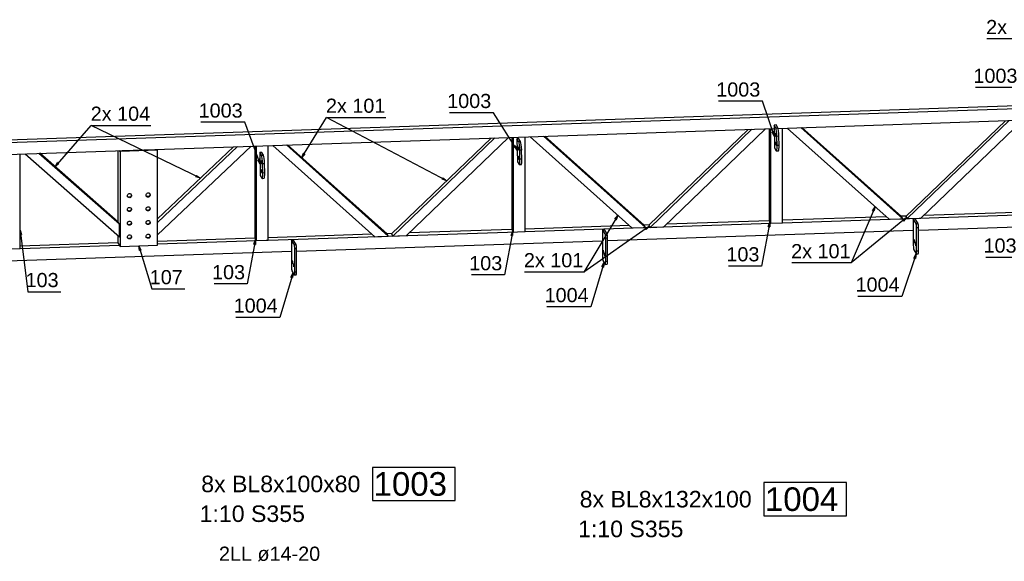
# Model space of a CAD drawing. Header units: millimetres. Extents: x 1814 to 94182, y 11562 to 49454.
# Tile 485 of 656: x 29456 to 29978, y 20609 to 20896. Entities that reach past the tile are written whole.
import ezdxf

# ---------------------------------------------------------------- set-up
doc = ezdxf.new("R2010")
doc.units = ezdxf.units.MM
doc.styles.add('ARIAL', font='arial.ttf')

msp = doc.modelspace()

# ---------------------------------------------------------------- linework, layer by layer
at = {"color": 145, "linetype": 'Continuous', "ltscale": 0.25}
for p, q in [((30128.568, 20854.987), (28908.241, 20813.719)), ((30129.444, 20853.509), (28909.118, 20812.241)), ((29856.888, 20840.077), (29855.898, 20840.024)), ((29855.898, 20840.024), (29856.145, 20827.897)), ((29856.774, 20838.547), (29855.898, 20840.024)), ((29857.764, 20838.6), (29856.888, 20840.077)), ((29857.879, 20838.256), (29992.132, 20842.796)), ((29978.285, 20842.328), (29925.66, 20791.653)), ((29980.284, 20842.396), (29926.361, 20790.471)), ((29933.56, 20790.714), (29987.483, 20842.639)), ((29183.642, 20815.456), (29855.935, 20838.191)), ((29787.784, 20785.784), (29733.861, 20834.062)), ((29787.083, 20786.967), (29734.458, 20834.083)), ((29842.143, 20837.724), (29789.518, 20787.049)), ((29844.142, 20837.792), (29790.219, 20785.867)), ((29797.418, 20786.11), (29851.341, 20838.035)), ((29853.19, 20838.098), (29853.19, 20789.353)), ((29854.066, 20787.875), (29854.066, 20838.127)), ((29856.774, 20838.547), (29857.764, 20838.6)), ((29856.779, 20835.846), (29856.884, 20835.669)), ((29857.004, 20834.158), (29856.813, 20834.148)), ((29856.918, 20833.971), (29856.813, 20834.148)), ((29858.364, 20834.075), (29857.374, 20834.022)), ((29857.473, 20829.171), (29857.374, 20834.022)), ((29858.463, 20829.224), (29858.364, 20834.075)), ((29860.254, 20788.084), (29860.254, 20838.337)), ((29862.804, 20838.423), (29916.727, 20790.145)), ((29870.003, 20838.666), (29923.926, 20790.388)), ((29923.225, 20791.57), (29870.599, 20838.687)), ((29529.445, 20781.885), (29579.054, 20828.827)), ((29580.906, 20828.89), (29580.906, 20780.145)), ((29581.782, 20778.667), (29581.782, 20828.92)), ((29587.97, 20778.876), (29587.97, 20829.129)), ((29590.52, 20829.215), (29644.443, 20780.937)), ((29597.719, 20829.459), (29651.642, 20781.18)), ((29650.941, 20782.363), (29598.316, 20829.479)), ((29706.002, 20833.12), (29653.376, 20782.445)), ((29708.001, 20833.188), (29654.077, 20781.263)), ((29661.276, 20781.506), (29715.199, 20833.431)), ((29717.048, 20833.494), (29717.048, 20784.749)), ((29717.924, 20783.271), (29717.924, 20833.524)), ((29720.746, 20832.803), (29719.756, 20832.75)), ((29719.756, 20832.75), (29720.004, 20820.623)), ((29720.632, 20831.272), (29719.756, 20832.75)), ((29720.632, 20831.272), (29721.622, 20831.325)), ((29721.622, 20831.325), (29720.746, 20832.803)), ((29724.112, 20783.48), (29724.112, 20833.733)), ((29726.662, 20833.819), (29780.585, 20785.541)), ((29856.878, 20830.995), (29856.983, 20830.818)), ((29857.103, 20829.307), (29856.912, 20829.297)), ((29856.912, 20829.297), (29857.017, 20829.12)), ((29858.463, 20829.224), (29857.473, 20829.171)), ((29456.779, 20774.44), (29456.779, 20824.692)), ((29459.332, 20824.779), (29509.292, 20780.884)), ((29509.292, 20787.515), (29466.6, 20825.025)), ((29508.591, 20788.698), (29467.221, 20825.046)), ((29508.503, 20826.442), (29508.503, 20788.774)), ((29509.642, 20826.028), (29509.379, 20826.471)), ((29529.445, 20826.698), (29509.642, 20826.028)), ((29509.642, 20826.028), (29509.642, 20775.775)), ((29510.81, 20826.294), (29510.679, 20826.515)), ((29528.014, 20826.875), (29510.81, 20826.294)), ((29527.006, 20827.067), (29527.006, 20826.841)), ((29528.014, 20826.875), (29527.882, 20827.097)), ((29529.445, 20826.698), (29529.182, 20827.141)), ((29571.786, 20828.582), (29529.445, 20788.516)), ((29569.763, 20828.513), (29529.445, 20790.362)), ((29529.445, 20776.445), (29529.445, 20826.698)), ((29584.604, 20825.529), (29583.614, 20825.476)), ((29583.614, 20825.476), (29583.862, 20813.348)), ((29584.49, 20823.998), (29583.614, 20825.476)), ((29584.49, 20823.998), (29585.48, 20824.051)), ((29585.48, 20824.051), (29584.604, 20825.529)), ((29720.637, 20828.572), (29720.742, 20828.394)), ((29720.862, 20826.884), (29720.671, 20826.874)), ((29720.776, 20826.696), (29720.671, 20826.874)), ((29720.736, 20823.721), (29720.841, 20823.543)), ((29722.222, 20826.8), (29721.232, 20826.747)), ((29721.331, 20821.896), (29721.232, 20826.747)), ((29722.321, 20821.949), (29722.222, 20826.8)), ((29856.145, 20827.897), (29857.022, 20826.419)), ((29857.217, 20826.357), (29858.207, 20826.41)), ((29584.495, 20821.297), (29584.6, 20821.12)), ((29584.72, 20819.61), (29584.529, 20819.599)), ((29584.635, 20819.422), (29584.529, 20819.599)), ((29586.08, 20819.526), (29585.09, 20819.473)), ((29585.189, 20814.622), (29585.09, 20819.473)), ((29586.179, 20814.675), (29586.08, 20819.526)), ((29720.004, 20820.623), (29720.88, 20819.145)), ((29720.961, 20822.033), (29720.77, 20822.023)), ((29720.77, 20822.023), (29720.875, 20821.845)), ((29721.075, 20819.082), (29722.065, 20819.135)), ((29722.321, 20821.949), (29721.331, 20821.896)), ((29583.862, 20813.348), (29584.738, 20811.87)), ((29584.594, 20816.446), (29584.699, 20816.269)), ((29584.819, 20814.759), (29584.628, 20814.748)), ((29584.628, 20814.748), (29584.734, 20814.571)), ((29586.179, 20814.675), (29585.189, 20814.622)), ((29584.933, 20811.808), (29585.923, 20811.861)), ((30129.444, 20797.187), (29860.254, 20788.084)), ((29989.332, 20793.957), (29935.02, 20792.12)), ((29509.292, 20787.515), (29508.591, 20788.698)), ((29509.292, 20780.884), (29509.292, 20787.515)), ((29854.066, 20787.875), (29724.112, 20783.48)), ((29789.68, 20787.205), (29786.921, 20787.112)), ((29789.518, 20787.049), (29790.219, 20785.867)), ((29853.19, 20789.353), (29798.878, 20787.516)), ((29853.19, 20789.353), (29854.066, 20787.875)), ((29860.254, 20788.084), (29854.066, 20787.875)), ((29915.267, 20791.452), (29860.254, 20789.592)), ((29916.727, 20790.145), (29923.926, 20790.388)), ((29925.822, 20791.809), (29923.062, 20791.716)), ((29923.926, 20790.388), (29923.225, 20791.57)), ((29925.66, 20791.653), (29926.361, 20790.471)), ((29926.361, 20790.471), (29933.56, 20790.714)), ((29931.054, 20787.916), (29929.564, 20790.428)), ((29929.564, 20790.428), (29929.564, 20776.226)), ((29932.044, 20787.949), (29930.554, 20790.461)), ((29931.054, 20787.916), (29932.044, 20787.949)), ((29932.307, 20784.452), (30094.172, 20789.925)), ((29719.989, 20783.341), (29587.97, 20778.876)), ((29642.983, 20782.244), (29587.97, 20780.384)), ((29653.539, 20782.601), (29650.779, 20782.508)), ((29651.642, 20781.18), (29650.941, 20782.363)), ((29653.376, 20782.445), (29654.077, 20781.263)), ((29717.048, 20784.749), (29662.736, 20782.912)), ((29717.048, 20784.749), (29717.924, 20783.271)), ((29724.112, 20783.48), (29719.989, 20783.341)), ((29779.125, 20786.848), (29724.112, 20784.988)), ((29766.446, 20782.349), (29764.956, 20784.861)), ((29764.956, 20784.861), (29764.956, 20770.66)), ((29767.436, 20782.383), (29765.946, 20784.895)), ((29766.446, 20782.349), (29767.436, 20782.383)), ((29767.699, 20778.885), (29929.564, 20784.359)), ((29780.585, 20785.541), (29787.784, 20785.784)), ((29787.784, 20785.784), (29787.083, 20786.967)), ((29790.219, 20785.867), (29797.418, 20786.11)), ((29932.307, 20785.685), (29931.317, 20785.651)), ((29931.317, 20773.27), (29931.317, 20785.651)), ((29932.307, 20773.304), (29932.307, 20785.685)), ((29508.503, 20777.697), (29456.779, 20775.947)), ((29508.503, 20781.576), (29508.503, 20777.697)), ((29508.503, 20777.697), (29509.642, 20775.775)), ((29580.906, 20780.145), (29529.445, 20778.405)), ((29586.973, 20778.843), (29529.445, 20776.897)), ((29580.906, 20780.145), (29581.782, 20778.667)), ((29587.97, 20778.876), (29586.973, 20778.843)), ((29601.663, 20777.078), (29600.348, 20779.295)), ((29600.348, 20779.295), (29600.348, 20765.093)), ((29602.828, 20776.816), (29601.338, 20779.328)), ((29601.838, 20776.783), (29601.663, 20777.078)), ((29601.838, 20776.783), (29602.828, 20776.816)), ((29603.091, 20773.319), (29764.956, 20778.792)), ((29644.443, 20780.937), (29651.642, 20781.18)), ((29654.077, 20781.263), (29661.276, 20781.506)), ((29767.699, 20780.118), (29766.709, 20780.085)), ((29766.709, 20767.704), (29766.709, 20780.085)), ((29767.699, 20767.737), (29767.699, 20780.118)), ((29439.968, 20767.802), (29600.348, 20773.226)), ((29456.779, 20774.44), (29451.588, 20774.264)), ((29509.379, 20776.219), (29456.779, 20774.44)), ((29509.642, 20775.775), (29529.445, 20776.445)), ((29603.091, 20774.552), (29602.101, 20774.518)), ((29602.101, 20762.137), (29602.101, 20774.518)), ((29603.091, 20762.171), (29603.091, 20774.552)), ((29929.827, 20773.962), (29931.054, 20771.893)), ((29931.154, 20771.862), (29932.144, 20771.895)), ((29932.307, 20773.304), (29931.317, 20773.27)), ((29765.219, 20768.396), (29766.446, 20766.327)), ((29766.546, 20766.295), (29767.537, 20766.329)), ((29767.699, 20767.737), (29766.709, 20767.704)), ((29600.611, 20762.829), (29601.838, 20760.76)), ((29603.091, 20762.171), (29602.101, 20762.137)), ((29601.938, 20760.729), (29602.929, 20760.762))]:
    msp.add_line(p, q, dxfattribs=at)
at = {"color": 7}
for p, q in [((29552.22, 20811.913), (29494.399, 20839.774)), ((29682.57, 20810.557), (29618.922, 20843.985)), ((29926.011, 20791.062), (29896.651, 20767.013)), ((29789.869, 20786.458), (29755.167, 20762.228))]:
    msp.add_line(p, q, dxfattribs=at)
at = {"color": 0, "linetype": 'ByBlock', "lineweight": -2}
for p, q in [((29855.61, 20836.462, 806.834), (29854.821, 20836.193, 806.834)), ((29856.022, 20833.961, 806.834), (29854.821, 20836.193, 806.834)), ((29855.61, 20836.462, 806.834), (29856.022, 20833.961, 806.834)), ((29718.889, 20829.019, 824.898), (29718.186, 20828.571, 824.898)), ((29718.889, 20829.019, 824.898), (29719.88, 20826.686, 824.898)), ((29605.766, 20822.808, 833.865), (29606.731, 20825.152, 833.865)), ((29607.439, 20824.712, 833.865), (29605.766, 20822.808, 833.865)), ((29607.439, 20824.712, 833.865), (29606.731, 20825.152, 833.865)), ((29719.88, 20826.686, 824.898), (29718.186, 20828.571, 824.898)), ((29475.256, 20817.986, 852.732), (29476.593, 20820.139, 852.732)), ((29477.219, 20819.589, 852.732), (29475.256, 20817.986, 852.732)), ((29477.219, 20819.589, 852.732), (29476.593, 20820.139, 852.732)), ((29583.27, 20821.903, 842.961), (29582.487, 20821.616, 842.961)), ((29583.738, 20819.412, 842.961), (29582.487, 20821.616, 842.961)), ((29583.27, 20821.903, 842.961), (29583.738, 20819.412, 842.961)), ((29550.149, 20813.374, 852.732), (29549.787, 20812.623, 852.732)), ((29550.149, 20813.374, 852.732), (29552.22, 20811.913, 852.732)), ((29552.22, 20811.913, 852.732), (29549.787, 20812.623, 852.732)), ((29680.55, 20812.088, 833.865), (29680.163, 20811.35, 833.865)), ((29682.57, 20810.557, 833.865), (29680.163, 20811.35, 833.865)), ((29680.55, 20812.088, 833.865), (29682.57, 20810.557, 833.865)), ((29771.493, 20790.281, 815.145), (29773.135, 20792.211, 815.145)), ((29773.135, 20792.211, 815.145), (29772.207, 20789.853, 815.145)), ((29907.918, 20794.676, 796.425), (29909.277, 20796.815, 796.425)), ((29907.918, 20794.676, 796.425), (29908.685, 20794.351, 796.425)), ((29909.277, 20796.815, 796.425), (29908.685, 20794.351, 796.425)), ((29771.493, 20790.281, 815.145), (29772.207, 20789.853, 815.145)), ((29852.753, 20786.235, 801.114), (29853.628, 20788.614, 801.114)), ((29853.628, 20788.614, 801.114), (29853.572, 20786.08, 801.114)), ((29923.813, 20789.8, 796.425), (29926.011, 20791.062, 796.425)), ((29923.813, 20789.8, 796.425), (29924.341, 20789.155, 796.425)), ((29926.011, 20791.062, 796.425), (29924.341, 20789.155, 796.425)), ((29456.667, 20781.908, 856.594), (29456.779, 20784.44, 856.594)), ((29456.667, 20781.908, 856.594), (29457.494, 20782.008, 856.594)), ((29456.779, 20784.44, 856.594), (29457.494, 20782.008, 856.594)), ((29716.613, 20781.631, 819.834), (29717.486, 20784.01, 819.834)), ((29717.486, 20784.01, 819.834), (29717.432, 20781.476, 819.834)), ((29787.581, 20785.368, 815.145), (29789.869, 20786.458, 815.145)), ((29787.581, 20785.368, 815.145), (29788.058, 20784.685, 815.145)), ((29789.869, 20786.458, 815.145), (29788.058, 20784.685, 815.145)), ((29852.753, 20786.235, 801.114), (29853.572, 20786.08, 801.114)), ((29580.474, 20777.026, 838.554), (29581.344, 20779.406, 838.554)), ((29580.474, 20777.026, 838.554), (29581.293, 20776.872, 838.554)), ((29581.344, 20779.406, 838.554), (29581.293, 20776.872, 838.554)), ((29716.613, 20781.631, 819.834), (29717.432, 20781.476, 819.834)), ((29519.871, 20773.597, 848.441), (29519.544, 20776.11, 848.441)), ((29519.544, 20776.11, 848.441), (29520.668, 20773.839, 848.441)), ((29519.871, 20773.597, 848.441), (29520.668, 20773.839, 848.441)), ((29929.904, 20769.645, 783.658), (29931.104, 20771.877, 783.658)), ((29931.104, 20771.877, 783.658), (29930.693, 20769.377, 783.658)), ((29764.721, 20765.083, 806.292), (29765.832, 20767.361, 806.292)), ((29765.832, 20767.361, 806.292), (29765.52, 20764.846, 806.292)), ((29929.904, 20769.645, 783.658), (29930.693, 20769.377, 783.658)), ((29600.113, 20759.517, 828.927), (29601.225, 20761.795, 828.927)), ((29601.225, 20761.795, 828.927), (29600.912, 20759.279, 828.927)), ((29764.721, 20765.083, 806.292), (29765.52, 20764.846, 806.292)), ((29600.113, 20759.517, 828.927), (29600.912, 20759.279, 828.927))]:
    msp.add_line(p, q, dxfattribs=at)
at = {"color": 7}
for points in [[(30015.189, 20828.485), (29999.874, 20885.639), (29968.416, 20885.639)], [(29992.478, 20846.56), (29985.825, 20859.852), (29962.517, 20859.852)], [(29856.022, 20833.961), (29849.683, 20852.577), (29826.375, 20852.577)], [(29719.88, 20826.686), (29707.256, 20846.512), (29683.948, 20846.512)], [(29475.256, 20817.986), (29494.399, 20839.774), (29525.857, 20839.774)], [(29583.738, 20819.412), (29575.666, 20841.459), (29552.358, 20841.459)], [(29605.766, 20822.808), (29618.922, 20843.985), (29650.38, 20843.985)], [(29773.135, 20792.211), (29755.167, 20762.228), (29723.709, 20762.228)], [(29909.277, 20796.815), (29896.651, 20767.013), (29865.193, 20767.013)], [(29989.77, 20793.218), (29985.364, 20769.979), (29967.883, 20769.979)], [(29853.628, 20788.614), (29849.222, 20765.375), (29831.741, 20765.375)], [(29456.779, 20784.44), (29460.747, 20751.731), (29478.228, 20751.731)], [(29717.486, 20784.01), (29713.08, 20760.664), (29695.599, 20760.664)], [(29581.344, 20779.406), (29576.938, 20755.901), (29559.457, 20755.901)], [(29519.544, 20776.11), (29526.474, 20753.275), (29543.955, 20753.275)], [(29931.104, 20771.877), (29923.435, 20749.34), (29900.127, 20749.34)], [(29765.832, 20767.361), (29758.827, 20743.773), (29735.519, 20743.773)], [(29601.225, 20761.795), (29594.22, 20738.207), (29570.911, 20738.207)]]:
    msp.add_lwpolyline(points, dxfattribs=at)
at = {"color": 4}
for points in [[(29643.25, 20641.324), (29687.098, 20641.324), (29687.098, 20658.824), (29643.25, 20658.824), (29643.25, 20641.324)], [(29850.4, 20633.265), (29894.247, 20633.265), (29894.247, 20650.765), (29850.4, 20650.765), (29850.4, 20633.265)]]:
    msp.add_lwpolyline(points, dxfattribs=at)
at = {"color": 145, "linetype": 'Continuous', "ltscale": 0.25, "extrusion": (0.140203, -0.236458, 0.961473)}
for centre in [(35997.102, 2731.32, -780.922), (36005.79, 2726.742, -779.613), (35993.388, 2725.297, -779.2), (36002.075, 2720.718, -777.891), (35989.673, 2719.274, -777.478), (35998.361, 2714.695, -776.169), (35985.959, 2713.25, -775.755), (35994.646, 2708.672, -774.446)]:
    msp.add_circle(centre, 1.125, dxfattribs=at)
at = {"color": 145, "linetype": 'Continuous', "ltscale": 0.25, "extrusion": (-0.990123, -0.033483, 0.136146)}
for centre in [(-19755.093, 4168.13, -30330.1), (-19753.587, 4168.243, -30330.918), (-19755.093, 4145.707, -30166.932), (-19753.587, 4145.819, -30167.75), (-19755.093, 4123.283, -30003.763), (-19753.587, 4123.396, -30004.581)]:
    msp.add_circle(centre, 0.875, dxfattribs=at)
at = {"color": 145, "linetype": 'Continuous', "ltscale": 0.25, "extrusion": (0.989925, 0.052893, -0.131343)}
for centre, start, end in [((19212.289, 4061.915, 30658.019), 194.09921, 14.09921), ((19212.106, 4061.928, 30658.114), 14.09921, 194.09921), ((19207.257, 4061.907, 30657.956), 14.09921, 194.09921), ((19212.289, 4044.008, 30522.864), 194.09921, 14.09921), ((19212.106, 4044.021, 30522.959), 14.09921, 194.09921), ((19207.257, 4044, 30522.801), 14.09921, 194.09921), ((19212.289, 4026.101, 30387.709), 194.09921, 14.09921), ((19212.106, 4026.114, 30387.804), 14.09921, 194.09921), ((19207.257, 4026.093, 30387.646), 14.09921, 194.09921)]:
    msp.add_arc(centre, 0.875, start, end, dxfattribs=at)
at = {"color": 145, "linetype": 'Continuous', "ltscale": 0.25, "extrusion": (-0.989925, -0.052893, 0.131343)}
for centre, radius, start, end in [((-19212.198, 4061.921, -30658.067), 3.75, 75.90079, 165.90079), ((-19212.198, 4062.052, -30659.05), 3.75, 75.90079, 165.90079), ((-19212.198, 4044.015, -30522.912), 3.75, 75.90079, 165.90079), ((-19212.198, 4044.145, -30523.895), 3.75, 75.90079, 165.90079), ((-19207.44, 4061.894, -30657.861), 0.875, 165.90079, 345.90079), ((-19207.348, 4061.9, -30657.908), 3.75, 345.90079, 75.90079), ((-19207.348, 4062.031, -30658.891), 3.75, 8.40079, 75.90079), ((-19212.198, 4026.108, -30387.757), 3.75, 75.90079, 165.90079), ((-19212.198, 4026.238, -30388.74), 3.75, 75.90079, 165.90079), ((-19207.44, 4043.987, -30522.706), 0.875, 165.90079, 345.90079), ((-19207.348, 4043.994, -30522.753), 3.75, 345.90079, 75.90079), ((-19207.348, 4044.124, -30523.736), 3.75, 8.40079, 75.90079), ((-19207.44, 4026.08, -30387.551), 0.875, 165.90079, 345.90079), ((-19207.348, 4026.087, -30387.598), 3.75, 345.90079, 75.90079), ((-19207.348, 4026.217, -30388.581), 3.75, 8.40079, 75.90079)]:
    msp.add_arc(centre, radius, start, end, dxfattribs=at)
at = {"color": 145, "linetype": 'Continuous', "ltscale": 0.25, "extrusion": (-0.140203, 0.236458, -0.961473)}
for centre, start, end in [((-35997.102, 2731.568, 780.993), 176.39369, 342.42024), ((-36005.79, 2726.989, 779.684), 176.39369, 342.42025), ((-35993.388, 2725.545, 779.271), 176.39369, 342.42025), ((-36002.075, 2720.966, 777.961), 176.39369, 342.42025), ((-35989.673, 2719.521, 777.548), 176.39368, 342.42024), ((-35998.361, 2714.943, 776.239), 176.39369, 342.42025), ((-35994.646, 2708.92, 774.517), 176.39369, 342.42024), ((-35985.959, 2713.498, 775.826), 176.39368, 342.42024)]:
    msp.add_arc(centre, 1.125, start, end, dxfattribs=at)
at = {"color": 145, "linetype": 'Continuous', "ltscale": 0.25, "extrusion": (-0.990123, -0.033483, 0.136146)}
for centre, start, end in [((-19762.627, 4168.308, -30331.395), 76.05082, 166.05082), ((-19762.627, 4168.443, -30332.376), 76.05082, 166.05082), ((-19762.627, 4145.885, -30168.226), 76.05082, 166.05082), ((-19762.627, 4146.019, -30169.208), 76.05082, 166.05082), ((-19762.627, 4123.461, -30005.058), 76.05082, 166.05082), ((-19762.627, 4123.596, -30006.039), 76.05082, 166.05082), ((-19752.362, 4168.094, -30329.835), 256.05082, 346.05082), ((-19750.253, 4168.251, -30330.98), 346.05082, 76.05082), ((-19750.253, 4168.386, -30331.962), 8.55082, 76.05082), ((-19752.362, 4145.67, -30166.666), 256.05082, 346.05082), ((-19750.253, 4145.828, -30167.812), 346.05082, 76.05082), ((-19750.253, 4145.962, -30168.793), 8.55082, 76.05082), ((-19752.362, 4123.247, -30003.498), 256.05082, 346.05082), ((-19750.253, 4123.404, -30004.643), 346.05082, 76.05082), ((-19750.253, 4123.539, -30005.625), 8.55082, 76.05082)]:
    msp.add_arc(centre, 1.875, start, end, dxfattribs=at)

# ---------------------------------------------------------------- texts
at = {"color": 7, "style": 'ARIAL'}
for s, p in [('2x 101', (29968.109, 20888.139)), ('1003', (29961.376, 20862.352)), ('1003', (29825.234, 20855.077)), ('1003', (29682.807, 20849.012)), ('2x 104', (29494.092, 20842.274)), ('1003', (29551.217, 20843.959)), ('2x 101', (29618.615, 20846.485)), ('2x 101', (29864.886, 20769.513)), ('103', (29966.742, 20772.479)), ('2x 101', (29723.402, 20764.728)), ('103', (29830.6, 20767.875)), ('103', (29694.458, 20763.164)), ('103', (29459.606, 20754.231)), ('107', (29525.333, 20755.775)), ('103', (29558.316, 20758.401)), ('1004', (29898.986, 20751.84)), ('1004', (29734.378, 20746.273)), ('1004', (29569.77, 20740.707)), ('2LL ø14-20', (29561.978, 20609.395))]:
    msp.add_text(s, height=7.5, dxfattribs=at).set_placement(p)
at = {"color": 30, "style": 'ARIAL'}
for s, p in [('8x BL8x100x80 ', (29552.588, 20645.699)), ('8x BL8x132x100 ', (29752.939, 20637.64)), ('1:10 S355', (29551.752, 20629.949)), ('1:10 S355', (29752.103, 20621.89))]:
    msp.add_text(s, height=8.75, dxfattribs=at).set_placement(p)
at = {"color": 4, "style": 'ARIAL'}
for s, p in [('1003', (29643.849, 20643.824)), ('1004', (29850.998, 20635.765))]:
    msp.add_text(s, height=12.5, dxfattribs=at).set_placement(p)

doc.saveas('drawing.dxf')
